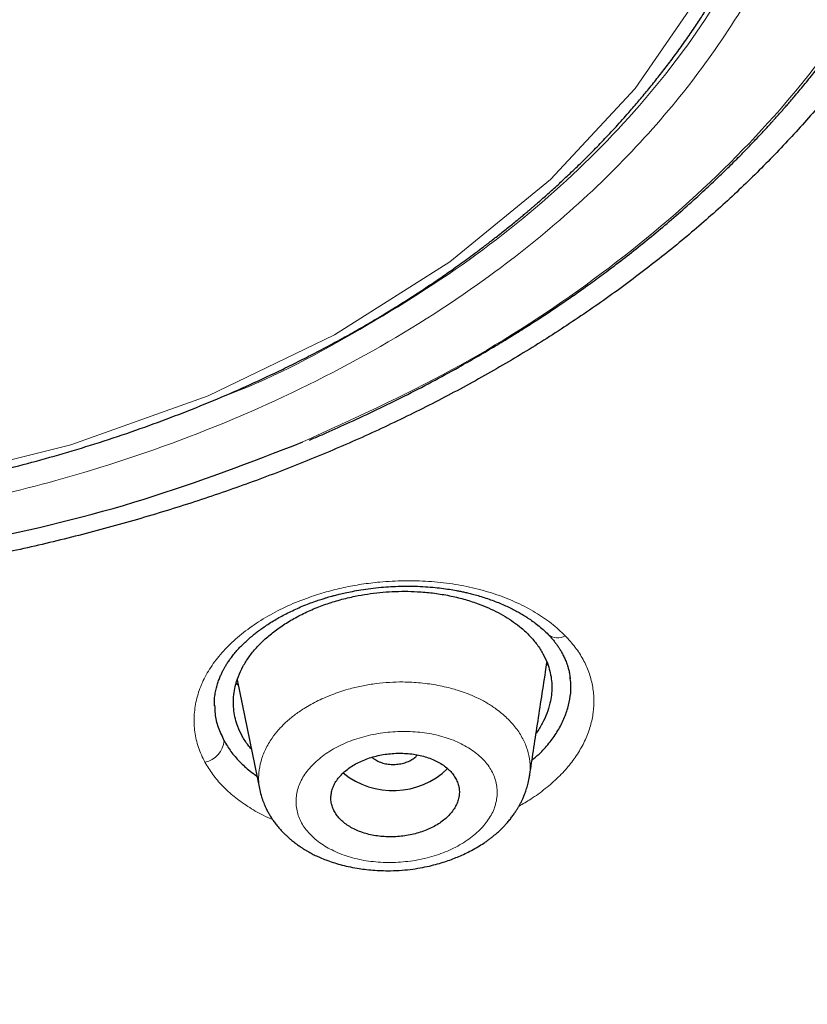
# Model space of a CAD drawing. Header units: millimetres. Extents: x 8 to 1170, y 12 to 886.
# Tile 476 of 897: x 773 to 784, y 806 to 819. Entities that reach past the tile are written whole.
import ezdxf

# ---------------------------------------------------------------- set-up
doc = ezdxf.new("R2010")
doc.units = ezdxf.units.MM

msp = doc.modelspace()

# ---------------------------------------------------------------- linework, layer by layer
at = {"color": 8, "linetype": 'Continuous', "lineweight": 0}
msp.add_line((780.071, 810.353), (780.057, 810.331), dxfattribs=at)
at = {"color": 7, "linetype": 'Continuous', "lineweight": 30}
for p, q in [((775.734, 810.1), (775.724, 810.113)), ((775.728, 810.128), (776.044, 808.583)), ((779.814, 808.774), (779.812, 808.764))]:
    msp.add_line(p, q, dxfattribs=at)
at = {"color": 8, "linetype": 'Continuous', "lineweight": 0, "flags": 128}
msp.add_lwpolyline([(771.383, 812.916), (773.399, 813.419), (775.321, 814.108), (777.09, 814.963), (778.705, 815.986), (780.111, 817.139), (781.296, 818.414), (782.26, 819.812), (782.971, 821.278), (783.406, 822.769), (783.564, 824.286), (783.444, 825.798), (783.047, 827.284), (782.371, 828.745), (781.444, 830.132), (780.291, 831.395), (778.914, 832.533), (777.338, 833.529), (775.593, 834.362), (773.679, 835.033), (771.653, 835.523)], dxfattribs=at)
at = {"color": 8, "linetype": 'Continuous', "lineweight": 0}
for centre, radius, start, end in [((780.213, 810.923), 0.207, 230.6906, 300.9008), ((775.208, 809.303), 0.335, 281.4934, 355.8152)]:
    msp.add_arc(centre, radius, start, end, dxfattribs=at)
at = {"color": 7, "linetype": 'Continuous', "lineweight": 30}
msp.add_arc((777.907, 809.68), 1.103, 230.8565, 313.9151, dxfattribs=at)
for points, knots in [([(767.643, 873.98), (768.5, 873.977), (770.215, 873.972), (772.782, 873.862), (775.337, 873.677), (777.878, 873.413), (780.398, 873.069), (782.894, 872.648), (785.497, 872.122), (788.198, 871.476), (790.979, 870.694), (793.699, 869.81), (796.351, 868.828), (798.929, 867.75), (801.308, 866.635), (803.495, 865.5), (805.5, 864.361), (807.433, 863.16), (809.29, 861.899), (811.068, 860.58), (812.764, 859.205), (814.374, 857.778), (815.896, 856.301), (817.327, 854.777), (818.666, 853.209), (819.908, 851.6), (821.053, 849.953), (822.096, 848.27), (823.088, 846.46), (824.005, 844.519), (824.823, 842.447), (825.496, 840.347), (826.021, 838.223), (826.398, 836.081), (826.613, 834.028), (826.69, 832.073), (826.651, 830.218), (826.5, 828.365), (826.237, 826.518), (825.865, 824.678), (825.383, 822.851), (824.794, 821.039), (824.097, 819.245), (823.295, 817.474), (822.387, 815.728), (821.374, 814.011), (820.26, 812.326), (819.046, 810.677), (817.663, 808.976), (816.094, 807.235), (814.323, 805.467), (812.433, 803.763), (810.426, 802.13), (808.315, 800.566), (806.819, 799.59), (806.072, 799.102)], [0, 0, 0, 0, 0.017859, 0.035717, 0.053574, 0.07143, 0.089287, 0.107143, 0.125, 0.145832, 0.166666, 0.1875, 0.208333, 0.229166, 0.249999, 0.267856, 0.285713, 0.303571, 0.321429, 0.339287, 0.357144, 0.375001, 0.392858, 0.410715, 0.428572, 0.446429, 0.464286, 0.482143, 0.500002, 0.520835, 0.541668, 0.562501, 0.583334, 0.604167, 0.624999, 0.642856, 0.660713, 0.678571, 0.696428, 0.714286, 0.732144, 0.750003, 0.76786, 0.785718, 0.803575, 0.821433, 0.839289, 0.857146, 0.875003, 0.895835, 0.916668, 0.9375, 0.958333, 0.979167, 1, 1, 1, 1]), ([(766.714, 788.678), (767.321, 788.685), (768.534, 788.7), (770.35, 788.776), (772.161, 788.889), (773.966, 789.045), (775.764, 789.241), (777.554, 789.478), (779.281, 789.747), (780.943, 790.043), (782.541, 790.364), (784.126, 790.717), (785.696, 791.102), (787.253, 791.52), (788.845, 791.984), (790.467, 792.499), (792.114, 793.065), (793.731, 793.667), (795.321, 794.305), (796.881, 794.978), (798.415, 795.686), (799.878, 796.409), (801.272, 797.142), (802.593, 797.88), (803.884, 798.644), (805.144, 799.434), (806.372, 800.249), (807.604, 801.114), (808.834, 802.03), (810.055, 802.999), (811.233, 803.994), (812.369, 805.015), (813.462, 806.062), (814.514, 807.137), (815.496, 808.208), (816.407, 809.269), (817.248, 810.313), (818.045, 811.371), (818.798, 812.443), (819.507, 813.529), (820.192, 814.66), (820.847, 815.837), (821.468, 817.059), (822.035, 818.295), (822.548, 819.544), (823.009, 820.806), (823.417, 822.082), (823.761, 823.334), (824.045, 824.556), (824.273, 825.745), (824.453, 826.935), (824.585, 828.126), (824.669, 829.318), (824.706, 830.545), (824.691, 831.807), (824.619, 833.101), (824.49, 834.394), (824.304, 835.684), (824.061, 836.974), (823.761, 838.26), (823.417, 839.504), (823.033, 840.702), (822.615, 841.852), (822.153, 842.99), (821.646, 844.116), (821.093, 845.229), (820.505, 846.314), (819.883, 847.37), (819.23, 848.398), (818.538, 849.411), (817.805, 850.412), (817.032, 851.4), (816.219, 852.375), (815.369, 853.333), (814.47, 854.286), (813.525, 855.232), (812.529, 856.169), (811.497, 857.084), (810.429, 857.976), (809.324, 858.846), (808.201, 859.679), (807.062, 860.477), (805.91, 861.239), (804.727, 861.979), (803.513, 862.696), (802.267, 863.391), (800.991, 864.063), (799.689, 864.708), (798.346, 865.336), (796.964, 865.943), (795.539, 866.529), (794.092, 867.084), (792.623, 867.609), (791.132, 868.103), (789.644, 868.557), (788.162, 868.975), (786.687, 869.357), (785.196, 869.709), (783.688, 870.031), (782.164, 870.325), (780.624, 870.588), (779.071, 870.822), (777.487, 871.028), (775.875, 871.205), (774.236, 871.35), (772.594, 871.46), (770.949, 871.536), (769.3, 871.58), (768.2, 871.58), (767.65, 871.58)], [0, 0, 0, 0, 0.010081, 0.020137, 0.030179, 0.040216, 0.050257, 0.060311, 0.070335, 0.079491, 0.088633, 0.097767, 0.1069, 0.116039, 0.125192, 0.135253, 0.145282, 0.155288, 0.16528, 0.175267, 0.185259, 0.195301, 0.204496, 0.213673, 0.222839, 0.232002, 0.241168, 0.250345, 0.260322, 0.270285, 0.280246, 0.290212, 0.300194, 0.310203, 0.320293, 0.329526, 0.338727, 0.347904, 0.357065, 0.366218, 0.375372, 0.385323, 0.395264, 0.405207, 0.415162, 0.425139, 0.435149, 0.445226, 0.454443, 0.463632, 0.472801, 0.481959, 0.491116, 0.500279, 0.510233, 0.520184, 0.530144, 0.540125, 0.550137, 0.560192, 0.570258, 0.579448, 0.588609, 0.59775, 0.60688, 0.616007, 0.625139, 0.633867, 0.642594, 0.651329, 0.660077, 0.668845, 0.677642, 0.686473, 0.695244, 0.704395, 0.713529, 0.722653, 0.731774, 0.740899, 0.750037, 0.758756, 0.767483, 0.776222, 0.78498, 0.793764, 0.802579, 0.811433, 0.820208, 0.829363, 0.838502, 0.847632, 0.856762, 0.865897, 0.875044, 0.883755, 0.89247, 0.901196, 0.909939, 0.918704, 0.927499, 0.936329, 0.945126, 0.954305, 0.963462, 0.972602, 0.981734, 0.990864, 1, 1, 1, 1]), ([(767.457, 839.506), (767.747, 839.505), (768.324, 839.504), (769.186, 839.467), (770.04, 839.405), (770.886, 839.316), (771.719, 839.2), (772.539, 839.058), (773.347, 838.891), (774.147, 838.698), (774.939, 838.479), (775.719, 838.235), (776.485, 837.966), (777.234, 837.671), (777.966, 837.352), (778.674, 837.012), (779.355, 836.652), (780.008, 836.276), (780.635, 835.88), (781.24, 835.463), (781.82, 835.024), (782.376, 834.563), (782.904, 834.083), (783.403, 833.584), (783.868, 833.072), (784.299, 832.55), (784.695, 832.019), (785.061, 831.475), (785.397, 830.915), (785.701, 830.341), (785.972, 829.757), (786.208, 829.165), (786.407, 828.565), (786.57, 827.961), (786.695, 827.357), (786.782, 826.754), (786.832, 826.15), (786.844, 825.542), (786.819, 824.93), (786.756, 824.316), (786.655, 823.705), (786.517, 823.098), (786.342, 822.498), (786.132, 821.905), (785.887, 821.319), (785.605, 820.736), (785.286, 820.156), (784.931, 819.58), (784.543, 819.016), (784.123, 818.467), (783.674, 817.935), (783.196, 817.422), (782.692, 816.928), (782.161, 816.453), (781.6, 815.993), (781.007, 815.547), (780.386, 815.117), (779.736, 814.705), (779.065, 814.316), (778.372, 813.949), (777.661, 813.605), (776.932, 813.286), (776.187, 812.99), (775.421, 812.715), (774.631, 812.461), (773.822, 812.229), (773.001, 812.023), (772.173, 811.844), (771.338, 811.691), (770.503, 811.567), (769.666, 811.47), (768.829, 811.4), (767.986, 811.354), (767.422, 811.345), (767.139, 811.341)], [0, 0, 0, 0, 0.01416, 0.028225, 0.042221, 0.056175, 0.070116, 0.08382, 0.097563, 0.111371, 0.125269, 0.139236, 0.153202, 0.167193, 0.181236, 0.195324, 0.209096, 0.222815, 0.236507, 0.250198, 0.264062, 0.277956, 0.291908, 0.305946, 0.319987, 0.333699, 0.347417, 0.361166, 0.374969, 0.38903, 0.403034, 0.417007, 0.430976, 0.44504, 0.458842, 0.472564, 0.48623, 0.49987, 0.513831, 0.527731, 0.541598, 0.555459, 0.569343, 0.583028, 0.596788, 0.610648, 0.624634, 0.638912, 0.653063, 0.667115, 0.681093, 0.695027, 0.708695, 0.722372, 0.736086, 0.749862, 0.763897, 0.77786, 0.791778, 0.805678, 0.819587, 0.833284, 0.847043, 0.860888, 0.874845, 0.889056, 0.903155, 0.91717, 0.931127, 0.945054, 0.95873, 0.972428, 0.986177, 1, 1, 1, 1]), ([(824.209, 830.38), (824.196, 829.879), (824.17, 828.877), (824.034, 827.376), (823.827, 825.877), (823.542, 824.382), (823.181, 822.89), (822.752, 821.434), (822.263, 820.018), (821.719, 818.645), (821.109, 817.286), (820.435, 815.942), (819.683, 814.591), (818.851, 813.236), (817.936, 811.88), (816.952, 810.547), (815.899, 809.237), (814.777, 807.951), (813.613, 806.716), (812.414, 805.534), (811.185, 804.406), (809.904, 803.31), (808.57, 802.244), (807.162, 801.194), (805.679, 800.163), (804.118, 799.153), (802.503, 798.183), (800.834, 797.251), (799.115, 796.361), (797.388, 795.532), (795.662, 794.765), (793.941, 794.057), (792.191, 793.392), (790.41, 792.772), (788.568, 792.185), (786.664, 791.635), (784.697, 791.127), (782.702, 790.669), (780.678, 790.262), (778.629, 789.908), (776.602, 789.612), (774.607, 789.373), (772.65, 789.189), (770.69, 789.053), (768.727, 788.966), (766.72, 788.928), (764.671, 788.942), (762.582, 789.011), (760.5, 789.136), (758.424, 789.316), (756.356, 789.552), (754.344, 789.836), (752.392, 790.164), (750.502, 790.532), (748.637, 790.946), (746.796, 791.406), (744.936, 791.923), (743.063, 792.501), (741.181, 793.142), (739.337, 793.832), (737.529, 794.572), (735.759, 795.36), (734.062, 796.18), (732.442, 797.025), (730.899, 797.891), (729.405, 798.792), (727.957, 799.729), (726.526, 800.724), (725.116, 801.777), (723.734, 802.889), (722.411, 804.037), (721.149, 805.22), (719.944, 806.44), (718.822, 807.67), (717.782, 808.906), (716.824, 810.139), (715.928, 811.394), (715.095, 812.67), (714.309, 813.993), (713.575, 815.362), (712.899, 816.775), (712.296, 818.204), (711.767, 819.648), (711.311, 821.11), (710.934, 822.562), (710.636, 823.999), (710.411, 825.414), (710.256, 826.835), (710.165, 828.261), (710.163, 829.214), (710.162, 829.691)], [0, 0, 0, 0, 0.011647, 0.023279, 0.034914, 0.046569, 0.058262, 0.069997, 0.081033, 0.092045, 0.103046, 0.114051, 0.125075, 0.136674, 0.148268, 0.159874, 0.171507, 0.183184, 0.194903, 0.205931, 0.216944, 0.227954, 0.238974, 0.250018, 0.2616, 0.2732, 0.284834, 0.296518, 0.308264, 0.319998, 0.330999, 0.341975, 0.352941, 0.363907, 0.374886, 0.386463, 0.398058, 0.409684, 0.421356, 0.433089, 0.444843, 0.455871, 0.466863, 0.477832, 0.488791, 0.499751, 0.51144, 0.523115, 0.53479, 0.54648, 0.558201, 0.569925, 0.580927, 0.591892, 0.602833, 0.61376, 0.624687, 0.6364, 0.648087, 0.659761, 0.671439, 0.683135, 0.694871, 0.705904, 0.716895, 0.727858, 0.738804, 0.749746, 0.761426, 0.773081, 0.784724, 0.796373, 0.808043, 0.819784, 0.830839, 0.841857, 0.852852, 0.863839, 0.87483, 0.886496, 0.898127, 0.909738, 0.921348, 0.932974, 0.944696, 0.955762, 0.96681, 0.977856, 0.988914, 1, 1, 1, 1]), ([(710.696, 827.989), (710.697, 827.963), (710.701, 827.907), (710.707, 827.825), (710.713, 827.737), (710.718, 827.644), (710.725, 827.533), (710.734, 827.404), (710.744, 827.257), (710.757, 827.098), (710.771, 826.926), (710.787, 826.741), (710.806, 826.546), (710.827, 826.345), (710.856, 826.077), (710.895, 825.749), (710.946, 825.365), (711.001, 824.992), (711.058, 824.632), (711.118, 824.282), (711.181, 823.94), (711.265, 823.506), (711.377, 822.98), (711.521, 822.361), (711.683, 821.729), (711.862, 821.084), (712.061, 820.427), (712.274, 819.773), (712.502, 819.122), (712.71, 818.568), (712.891, 818.108), (713.042, 817.738), (713.202, 817.36), (713.37, 816.976), (713.534, 816.614), (713.692, 816.276), (713.839, 815.969), (713.988, 815.668), (714.136, 815.375), (714.258, 815.138), (714.354, 814.957), (714.422, 814.829), (714.488, 814.706), (714.549, 814.592), (714.605, 814.491), (714.65, 814.408), (714.688, 814.341), (714.718, 814.286), (714.749, 814.232), (714.781, 814.175), (714.815, 814.113), (714.861, 814.033), (714.918, 813.933), (714.989, 813.809), (715.069, 813.673), (715.156, 813.525), (715.251, 813.365), (715.354, 813.193), (715.482, 812.985), (715.631, 812.745), (715.8, 812.478), (715.97, 812.215), (716.14, 811.958), (716.309, 811.705), (716.475, 811.461), (716.638, 811.227), (716.796, 811.002), (716.951, 810.786), (717.1, 810.58), (717.235, 810.398), (717.354, 810.238), (717.46, 810.098), (717.559, 809.967), (717.652, 809.845), (717.741, 809.73), (717.834, 809.61), (717.937, 809.479), (718.053, 809.332), (718.178, 809.176), (718.313, 809.009), (718.457, 808.833), (718.612, 808.646), (718.776, 808.45), (718.948, 808.247), (719.182, 807.975), (719.48, 807.635), (719.758, 807.327), (719.953, 807.114), (720.06, 806.998), (720.169, 806.882), (720.278, 806.765), (720.387, 806.65), (720.494, 806.538), (720.598, 806.429), (720.696, 806.328), (720.787, 806.234), (720.868, 806.151), (720.938, 806.08), (721, 806.016), (721.059, 805.957), (721.118, 805.898), (721.183, 805.832), (721.258, 805.758), (721.344, 805.672), (721.443, 805.575), (721.554, 805.466), (721.678, 805.346), (721.835, 805.194), (722.022, 805.015), (722.234, 804.816), (722.444, 804.62), (722.653, 804.429), (722.892, 804.212), (723.161, 803.971), (723.46, 803.709), (723.757, 803.452), (724.058, 803.198), (724.365, 802.942), (724.645, 802.712), (724.896, 802.51), (725.117, 802.334), (725.341, 802.157), (725.568, 801.98), (725.791, 801.809), (726.005, 801.646), (726.206, 801.495), (726.393, 801.356), (726.558, 801.234), (726.7, 801.13), (726.823, 801.041), (726.939, 800.957), (727.057, 800.873), (727.195, 800.774), (727.36, 800.657), (727.553, 800.522), (727.76, 800.379), (727.981, 800.227), (728.214, 800.068), (728.456, 799.906), (728.747, 799.714), (729.08, 799.496), (729.443, 799.264), (729.788, 799.047), (730.115, 798.845), (730.438, 798.647), (730.784, 798.44), (731.157, 798.22), (731.562, 797.985), (731.978, 797.749), (732.405, 797.511), (732.841, 797.273), (733.216, 797.072), (733.525, 796.91), (733.766, 796.784), (734.005, 796.661), (734.242, 796.54), (734.477, 796.422), (734.678, 796.322), (734.842, 796.241), (734.962, 796.183), (735.064, 796.133), (735.144, 796.094), (735.203, 796.065), (735.247, 796.044), (735.291, 796.023), (735.342, 795.998), (735.407, 795.967), (735.486, 795.929), (735.58, 795.885), (735.687, 795.834), (735.808, 795.777), (735.94, 795.715), (736.079, 795.65), (736.221, 795.584), (736.482, 795.464), (736.86, 795.294), (737.346, 795.079), (737.818, 794.875), (738.276, 794.681), (738.729, 794.494), (739.178, 794.312), (739.626, 794.135), (740.154, 793.93), (740.764, 793.701), (741.459, 793.448), (742.237, 793.175), (743.1, 792.885), (744.052, 792.58), (745.012, 792.288), (745.956, 792.017), (746.884, 791.764), (747.793, 791.529), (748.708, 791.305), (749.629, 791.093), (750.554, 790.893), (751.484, 790.704), (752.45, 790.52), (753.452, 790.344), (754.489, 790.176), (755.53, 790.023), (756.574, 789.884), (757.622, 789.759), (758.674, 789.648), (759.728, 789.551), (760.786, 789.469), (761.846, 789.402), (762.901, 789.349), (763.953, 789.311), (765, 789.287), (766.049, 789.278), (767.074, 789.282), (768.072, 789.299), (769.043, 789.327), (770.012, 789.368), (770.98, 789.421), (771.946, 789.485), (772.91, 789.562), (773.905, 789.653), (774.93, 789.761), (775.984, 789.886), (777.034, 790.026), (778.081, 790.179), (779.125, 790.347), (780.165, 790.529), (781.202, 790.726), (782.234, 790.936), (783.26, 791.16), (784.275, 791.397), (785.278, 791.645), (786.269, 791.906), (787.253, 792.179), (788.256, 792.473), (789.276, 792.79), (790.313, 793.129), (791.34, 793.482), (792.357, 793.85), (793.364, 794.233), (794.175, 794.556), (794.794, 794.812), (795.227, 794.994), (795.657, 795.179), (796.086, 795.366), (796.517, 795.558), (796.921, 795.742), (797.301, 795.918), (797.658, 796.086), (798.022, 796.26), (798.392, 796.44), (798.767, 796.625), (799.121, 796.803), (799.445, 796.968), (799.735, 797.118), (800.008, 797.261), (800.265, 797.397), (800.453, 797.498), (800.576, 797.565), (800.635, 797.597), (800.685, 797.624), (800.726, 797.646), (800.757, 797.663), (800.784, 797.678), (800.815, 797.695), (800.856, 797.717), (800.908, 797.745), (800.966, 797.778), (801.03, 797.812), (801.113, 797.858), (801.218, 797.917), (801.347, 797.989), (801.488, 798.068), (801.639, 798.153), (801.8, 798.245), (801.97, 798.342), (802.243, 798.5), (802.61, 798.715), (803.083, 798.998), (803.558, 799.288), (804.034, 799.586), (804.495, 799.88), (805.031, 800.229), (805.638, 800.637), (806.326, 801.113), (807.009, 801.602), (807.691, 802.108), (808.362, 802.621), (809.02, 803.143), (809.665, 803.673), (810.299, 804.211), (810.84, 804.687), (811.294, 805.097), (811.665, 805.44), (812.036, 805.79), (812.41, 806.151), (812.722, 806.459), (812.973, 806.711), (813.162, 806.904), (813.353, 807.099), (813.542, 807.297), (813.727, 807.491), (813.902, 807.678), (814.064, 807.853), (814.212, 808.014), (814.347, 808.162), (814.468, 808.296), (814.579, 808.422), (814.688, 808.544), (814.8, 808.671), (814.917, 808.805), (815.04, 808.948), (815.169, 809.098), (815.305, 809.258), (815.448, 809.428), (815.638, 809.656), (815.867, 809.937), (816.13, 810.265), (816.384, 810.588), (816.627, 810.905), (816.881, 811.242), (817.144, 811.599), (817.417, 811.979), (817.684, 812.361), (817.927, 812.716), (818.147, 813.046), (818.346, 813.351), (818.545, 813.663), (818.734, 813.965), (818.913, 814.258), (819.082, 814.54), (819.253, 814.831), (819.425, 815.13), (819.575, 815.397), (819.701, 815.626), (819.801, 815.81), (819.893, 815.981), (819.977, 816.141), (820.054, 816.288), (820.118, 816.413), (820.172, 816.518), (820.216, 816.604), (820.256, 816.683), (820.292, 816.755), (820.327, 816.825), (820.364, 816.9), (820.406, 816.986), (820.452, 817.08), (820.502, 817.182), (820.553, 817.289), (820.607, 817.402), (820.662, 817.518), (820.717, 817.635), (820.772, 817.754), (820.868, 817.963), (821.004, 818.267), (821.179, 818.67), (821.35, 819.078), (821.514, 819.487), (821.669, 819.886), (821.814, 820.275), (821.95, 820.655), (822.079, 821.028), (822.228, 821.479), (822.395, 822.011), (822.574, 822.625), (822.74, 823.241), (822.893, 823.858), (823.033, 824.476), (823.159, 825.092), (823.266, 825.676), (823.356, 826.223), (823.413, 826.611), (823.448, 826.873), (823.467, 827.015), (823.486, 827.167), (823.505, 827.331), (823.525, 827.507), (823.545, 827.693), (823.565, 827.891), (823.585, 828.101), (823.604, 828.321), (823.623, 828.554), (823.64, 828.797), (823.656, 829.048), (823.669, 829.304), (823.681, 829.565), (823.691, 829.837), (823.698, 830.119), (823.701, 830.311), (823.703, 830.408)], [0, 0, 0, 0, 0.000488, 0.001066, 0.001741, 0.002496, 0.003291, 0.00439, 0.005557, 0.006789, 0.008184, 0.009655, 0.011202, 0.01282, 0.014437, 0.017594, 0.020657, 0.023626, 0.026502, 0.029284, 0.032003, 0.03472, 0.039702, 0.044684, 0.049665, 0.055002, 0.06034, 0.065677, 0.071014, 0.076351, 0.079353, 0.082419, 0.085553, 0.088756, 0.092028, 0.094647, 0.097245, 0.099785, 0.102267, 0.104691, 0.105802, 0.106901, 0.107971, 0.108943, 0.109807, 0.110563, 0.111081, 0.111533, 0.111981, 0.11247, 0.113, 0.113571, 0.11453, 0.115596, 0.116767, 0.118045, 0.119429, 0.12092, 0.122518, 0.124862, 0.127203, 0.129509, 0.13178, 0.134016, 0.136216, 0.138258, 0.140268, 0.142225, 0.14407, 0.145798, 0.147149, 0.148419, 0.149607, 0.150714, 0.151739, 0.152738, 0.153997, 0.155343, 0.156779, 0.158303, 0.159946, 0.161682, 0.163509, 0.165417, 0.167347, 0.171167, 0.17503, 0.176141, 0.177256, 0.178373, 0.179494, 0.180617, 0.181722, 0.182744, 0.183765, 0.184678, 0.185485, 0.186184, 0.186776, 0.187343, 0.187918, 0.188536, 0.189264, 0.190115, 0.191072, 0.192148, 0.193344, 0.194659, 0.196685, 0.198693, 0.200669, 0.202611, 0.20452, 0.2073, 0.210007, 0.212647, 0.215304, 0.218006, 0.220753, 0.222625, 0.224516, 0.226429, 0.228362, 0.230283, 0.232063, 0.233729, 0.235282, 0.236721, 0.237791, 0.238789, 0.239714, 0.240647, 0.241652, 0.243077, 0.244626, 0.246299, 0.24804, 0.249898, 0.251833, 0.253748, 0.256705, 0.259599, 0.26213, 0.264609, 0.267036, 0.269446, 0.272372, 0.27536, 0.27841, 0.281522, 0.284695, 0.287848, 0.289583, 0.291297, 0.292988, 0.294657, 0.296304, 0.297923, 0.298886, 0.299722, 0.300431, 0.301013, 0.301382, 0.30167, 0.301932, 0.302283, 0.302735, 0.303282, 0.303926, 0.304665, 0.305499, 0.306412, 0.307389, 0.308363, 0.309331, 0.312733, 0.316054, 0.319179, 0.32223, 0.325225, 0.32819, 0.331125, 0.33403, 0.338535, 0.343002, 0.347469, 0.353452, 0.359437, 0.365426, 0.371418, 0.376966, 0.382514, 0.388061, 0.39361, 0.399158, 0.404705, 0.410253, 0.416353, 0.42245, 0.42854, 0.434625, 0.440712, 0.446799, 0.452889, 0.458978, 0.465068, 0.471159, 0.477144, 0.483133, 0.489133, 0.495145, 0.500701, 0.506249, 0.511791, 0.517329, 0.522866, 0.528403, 0.53394, 0.540029, 0.546117, 0.552204, 0.558288, 0.564379, 0.570476, 0.576576, 0.582677, 0.58878, 0.594881, 0.600875, 0.606869, 0.612862, 0.618855, 0.625324, 0.631788, 0.638249, 0.644709, 0.651169, 0.65763, 0.660472, 0.663314, 0.666156, 0.668999, 0.671847, 0.674767, 0.677126, 0.679542, 0.682016, 0.684547, 0.687138, 0.689745, 0.691872, 0.693892, 0.695806, 0.697613, 0.699313, 0.6998, 0.70022, 0.700574, 0.700862, 0.701084, 0.701245, 0.701442, 0.70174, 0.702119, 0.702541, 0.702992, 0.703474, 0.704322, 0.705249, 0.706256, 0.707343, 0.70851, 0.709756, 0.711024, 0.714452, 0.717788, 0.72147, 0.725034, 0.728501, 0.73194, 0.737296, 0.742592, 0.748129, 0.753666, 0.759204, 0.764742, 0.770281, 0.775821, 0.781361, 0.784773, 0.788186, 0.791619, 0.795149, 0.798786, 0.800611, 0.802462, 0.804339, 0.806242, 0.80812, 0.809887, 0.811542, 0.813083, 0.814444, 0.815702, 0.816858, 0.817946, 0.819118, 0.820392, 0.821685, 0.823069, 0.824542, 0.826106, 0.827759, 0.830798, 0.833774, 0.836686, 0.839533, 0.842315, 0.845704, 0.849058, 0.852412, 0.855765, 0.8584, 0.861034, 0.863715, 0.866488, 0.868845, 0.871264, 0.873746, 0.876293, 0.878903, 0.880556, 0.882105, 0.883551, 0.884893, 0.886131, 0.887265, 0.888048, 0.888771, 0.889431, 0.890028, 0.890573, 0.891188, 0.891905, 0.892724, 0.893546, 0.894449, 0.895404, 0.896369, 0.897344, 0.898329, 0.899323, 0.90255, 0.905876, 0.90928, 0.912637, 0.915923, 0.91908, 0.922167, 0.925186, 0.928182, 0.933133, 0.93808, 0.943026, 0.947971, 0.952916, 0.957858, 0.962729, 0.966856, 0.970915, 0.971971, 0.973092, 0.974302, 0.975603, 0.976992, 0.978472, 0.980041, 0.9817, 0.98345, 0.98529, 0.98722, 0.989241, 0.99123, 0.9933, 0.995451, 0.997685, 1, 1, 1, 1]), ([(776.738, 813.488), (776.816, 813.521), (777.006, 813.602), (777.322, 813.744), (777.687, 813.915), (778.069, 814.103), (778.451, 814.301), (778.788, 814.485), (779.076, 814.649), (779.31, 814.787), (779.528, 814.919), (779.73, 815.045), (779.917, 815.165), (780.091, 815.279), (780.261, 815.394), (780.438, 815.515), (780.627, 815.649), (780.827, 815.795), (781.047, 815.959), (781.282, 816.142), (781.53, 816.342), (781.779, 816.551), (782.011, 816.753), (782.224, 816.946), (782.414, 817.124), (782.593, 817.297), (782.745, 817.449), (782.873, 817.579), (782.978, 817.689), (783.064, 817.78), (783.131, 817.852), (783.179, 817.904), (783.218, 817.948), (783.249, 817.982), (783.272, 818.008), (783.293, 818.032), (783.317, 818.058), (783.347, 818.092), (783.383, 818.134), (783.426, 818.182), (783.474, 818.238), (783.553, 818.331), (783.663, 818.462), (783.804, 818.636), (783.949, 818.82), (784.086, 819.001), (784.214, 819.177), (784.33, 819.341), (784.44, 819.501), (784.539, 819.651), (784.629, 819.79), (784.709, 819.918), (784.78, 820.034), (784.838, 820.132), (784.887, 820.216), (784.931, 820.292), (784.978, 820.375), (785.027, 820.464), (785.079, 820.558), (785.132, 820.658), (785.188, 820.766), (785.246, 820.882), (785.307, 821.006), (785.369, 821.137), (785.431, 821.273), (785.496, 821.417), (785.558, 821.564), (785.618, 821.709), (785.67, 821.841), (785.716, 821.96), (785.752, 822.057), (785.779, 822.134), (785.801, 822.195), (785.82, 822.25), (785.837, 822.3), (785.854, 822.35), (785.872, 822.405), (785.893, 822.47), (785.918, 822.548), (785.946, 822.637), (785.975, 822.734), (786.004, 822.835), (786.049, 822.996), (786.107, 823.221), (786.174, 823.513), (786.235, 823.816), (786.287, 824.127), (786.333, 824.465), (786.37, 824.828), (786.388, 825.119), (786.395, 825.309), (786.398, 825.398), (786.4, 825.479), (786.401, 825.558), (786.402, 825.634), (786.402, 825.703), (786.402, 825.746), (786.401, 825.765)], [0, 0, 0, 0, 0.013419, 0.03243, 0.054708, 0.077374, 0.100426, 0.123847, 0.139448, 0.154247, 0.168177, 0.181233, 0.193415, 0.204734, 0.215681, 0.22761, 0.240515, 0.254401, 0.269289, 0.286936, 0.305095, 0.323766, 0.342948, 0.358377, 0.373879, 0.388521, 0.402209, 0.411807, 0.420871, 0.429402, 0.434179, 0.438484, 0.44204, 0.444847, 0.44672, 0.448308, 0.45044, 0.453162, 0.456473, 0.460373, 0.464863, 0.46969, 0.482505, 0.496078, 0.510407, 0.525492, 0.537872, 0.55063, 0.562771, 0.574011, 0.584352, 0.593794, 0.602338, 0.609986, 0.615366, 0.620734, 0.626739, 0.633381, 0.640058, 0.647278, 0.65504, 0.663345, 0.672195, 0.68159, 0.69149, 0.701096, 0.712313, 0.72257, 0.731864, 0.740195, 0.747561, 0.752231, 0.756447, 0.760286, 0.763748, 0.766999, 0.77077, 0.775147, 0.780663, 0.786912, 0.793787, 0.800844, 0.808038, 0.827241, 0.847345, 0.868344, 0.889807, 0.911174, 0.937738, 0.964134, 0.970671, 0.976718, 0.982141, 0.986942, 0.992381, 0.99673, 1, 1, 1, 1]), ([(767.923, 812.437), (767.978, 812.439), (768.122, 812.444), (768.349, 812.456), (768.6, 812.471), (768.834, 812.488), (769.052, 812.506), (769.256, 812.525), (769.453, 812.544), (769.642, 812.565), (769.822, 812.586), (769.984, 812.607), (770.127, 812.626), (770.253, 812.644), (770.361, 812.659), (770.452, 812.673), (770.524, 812.684), (770.578, 812.692), (770.614, 812.698), (770.641, 812.702), (770.665, 812.706), (770.7, 812.712), (770.749, 812.72), (770.81, 812.73), (770.898, 812.745), (771.018, 812.766), (771.173, 812.794), (771.352, 812.828), (771.552, 812.868), (771.765, 812.913), (771.982, 812.961), (772.2, 813.011), (772.513, 813.087), (772.92, 813.193), (773.422, 813.337), (773.929, 813.495), (774.426, 813.666), (774.912, 813.846), (775.385, 814.036), (775.852, 814.238), (776.239, 814.418), (776.55, 814.571), (776.787, 814.691), (777.022, 814.816), (777.254, 814.942), (777.478, 815.069), (777.704, 815.202), (777.93, 815.339), (778.153, 815.48), (778.36, 815.615), (778.551, 815.744), (778.708, 815.853), (778.837, 815.945), (778.945, 816.023), (779.057, 816.106), (779.177, 816.196), (779.305, 816.294), (779.416, 816.381), (779.509, 816.455), (779.578, 816.511), (779.643, 816.565), (779.701, 816.612), (779.75, 816.653), (779.79, 816.687), (779.823, 816.715), (779.851, 816.739), (779.88, 816.764), (779.912, 816.792), (779.955, 816.829), (780.009, 816.877), (780.076, 816.936), (780.146, 816.999), (780.219, 817.065), (780.292, 817.133), (780.397, 817.232), (780.534, 817.364), (780.704, 817.532), (780.878, 817.712), (781.055, 817.903), (781.217, 818.084), (781.362, 818.254), (781.492, 818.41), (781.621, 818.571), (781.751, 818.738), (781.879, 818.91), (782.006, 819.086), (782.107, 819.233), (782.184, 819.349), (782.237, 819.43), (782.287, 819.506), (782.333, 819.579), (782.375, 819.646), (782.408, 819.7), (782.431, 819.739), (782.446, 819.763), (782.456, 819.78), (782.465, 819.796), (782.476, 819.813), (782.489, 819.835), (782.509, 819.87), (782.538, 819.919), (782.577, 819.987), (782.622, 820.068), (782.674, 820.162), (782.73, 820.267), (782.789, 820.38), (782.847, 820.495), (782.922, 820.649), (783.01, 820.84), (783.108, 821.066), (783.186, 821.257), (783.246, 821.415), (783.292, 821.541), (783.336, 821.663), (783.376, 821.782), (783.412, 821.894), (783.444, 821.996), (783.47, 822.086), (783.493, 822.165), (783.511, 822.23), (783.526, 822.284), (783.537, 822.327), (783.546, 822.36), (783.551, 822.379), (783.552, 822.385)], [0, 0, 0, 0, 0.007372, 0.019399, 0.03075, 0.041246, 0.051101, 0.06032, 0.068904, 0.077894, 0.086071, 0.093438, 0.099997, 0.105748, 0.110692, 0.11483, 0.11816, 0.120565, 0.12225, 0.123225, 0.124193, 0.125603, 0.128071, 0.130896, 0.134006, 0.14027, 0.147447, 0.155536, 0.165194, 0.175232, 0.185379, 0.195636, 0.206006, 0.229573, 0.253747, 0.278464, 0.303521, 0.327485, 0.3516, 0.375875, 0.400319, 0.413195, 0.426121, 0.439099, 0.45213, 0.464901, 0.477132, 0.491095, 0.50428, 0.516688, 0.528318, 0.539171, 0.545854, 0.552429, 0.559548, 0.567251, 0.575538, 0.584408, 0.589137, 0.593961, 0.598371, 0.602244, 0.605579, 0.608376, 0.610523, 0.612289, 0.614236, 0.616454, 0.618943, 0.623149, 0.627932, 0.632962, 0.638132, 0.643442, 0.648893, 0.661049, 0.673856, 0.687322, 0.701448, 0.716175, 0.727049, 0.738216, 0.749672, 0.761415, 0.773439, 0.785741, 0.797928, 0.803751, 0.809263, 0.814463, 0.819351, 0.823929, 0.828042, 0.830186, 0.831784, 0.832836, 0.833663, 0.834813, 0.836295, 0.838107, 0.841723, 0.8462, 0.851539, 0.857741, 0.864806, 0.872408, 0.879907, 0.887285, 0.902353, 0.91689, 0.930894, 0.939039, 0.946991, 0.954749, 0.962314, 0.969519, 0.975881, 0.981521, 0.986439, 0.990636, 0.993878, 0.996501, 0.998802, 1, 1, 1, 1]), ([(767.148, 811.575), (767.976, 811.603), (769.63, 811.658), (772.073, 812.039), (774.444, 812.612), (775.914, 813.179), (776.646, 813.461)], [0, 0, 0, 0, 0.250012, 0.499881, 0.750964, 1, 1, 1, 1]), ([(775.407, 809.766), (775.407, 809.786), (775.407, 809.823), (775.41, 809.876), (775.416, 809.921), (775.423, 809.961), (775.43, 809.998), (775.44, 810.034), (775.453, 810.08), (775.471, 810.131), (775.493, 810.186), (775.516, 810.235), (775.537, 810.277), (775.56, 810.317), (775.586, 810.359), (775.617, 810.406), (775.655, 810.457), (775.699, 810.511), (775.748, 810.566), (775.798, 810.619), (775.847, 810.665), (775.888, 810.703), (775.927, 810.736), (775.967, 810.769), (776.015, 810.807), (776.073, 810.849), (776.164, 810.912), (776.29, 810.99), (776.428, 811.064), (776.546, 811.119), (776.638, 811.16), (776.73, 811.197), (776.817, 811.229), (776.893, 811.255), (776.956, 811.274), (777.005, 811.289), (777.048, 811.301), (777.096, 811.314), (777.161, 811.33), (777.244, 811.35), (777.345, 811.37), (777.464, 811.391), (777.598, 811.411), (777.738, 811.426), (777.877, 811.436), (778.022, 811.442), (778.172, 811.442), (778.323, 811.437), (778.461, 811.427), (778.585, 811.414), (778.695, 811.398), (778.783, 811.383), (778.852, 811.37), (778.91, 811.357), (778.972, 811.343), (779.043, 811.325), (779.123, 811.302), (779.209, 811.275), (779.297, 811.244), (779.382, 811.211), (779.463, 811.177), (779.538, 811.142), (779.608, 811.107), (779.673, 811.071), (779.736, 811.034), (779.8, 810.994), (779.867, 810.947), (779.938, 810.893), (780.012, 810.832), (780.058, 810.787), (780.082, 810.763)], [0, 0, 0, 0, 0.017661, 0.032628, 0.044901, 0.054526, 0.063563, 0.073138, 0.083248, 0.100086, 0.114724, 0.127461, 0.138795, 0.148351, 0.159478, 0.172302, 0.186195, 0.200968, 0.216341, 0.231821, 0.245002, 0.255697, 0.26428, 0.273669, 0.284798, 0.297671, 0.312294, 0.343179, 0.374414, 0.390453, 0.406586, 0.422805, 0.437694, 0.450219, 0.460208, 0.467907, 0.473662, 0.480628, 0.490936, 0.503789, 0.519189, 0.537137, 0.557635, 0.579252, 0.599862, 0.619441, 0.643934, 0.666582, 0.687384, 0.706342, 0.723453, 0.73872, 0.747948, 0.756649, 0.766755, 0.77861, 0.792214, 0.807275, 0.823521, 0.839283, 0.854427, 0.869211, 0.883355, 0.896856, 0.909865, 0.924282, 0.94037, 0.95836, 0.97824, 1, 1, 1, 1]), ([(775.926, 809.158), (775.911, 809.176), (775.86, 809.235), (775.796, 809.34), (775.737, 809.464), (775.7, 809.582), (775.679, 809.694), (775.671, 809.807), (775.677, 809.921), (775.699, 810.045), (775.74, 810.177), (775.804, 810.316), (775.889, 810.451), (775.994, 810.58), (776.117, 810.704), (776.257, 810.819), (776.414, 810.927), (776.586, 811.025), (776.77, 811.113), (776.964, 811.189), (777.167, 811.252), (777.363, 811.299), (777.549, 811.332), (777.723, 811.354), (777.898, 811.367), (778.074, 811.371), (778.263, 811.365), (778.464, 811.348), (778.673, 811.315), (778.875, 811.269), (779.054, 811.214), (779.211, 811.153), (779.349, 811.089), (779.478, 811.018), (779.597, 810.94), (779.714, 810.849), (779.827, 810.744), (779.928, 810.623), (780.01, 810.496), (780.068, 810.372), (780.105, 810.253), (780.126, 810.142), (780.134, 810.029), (780.127, 809.915), (780.105, 809.791), (780.065, 809.658), (779.999, 809.519), (779.947, 809.427), (779.912, 809.384), (779.912, 809.384)], [0, 0, 0, 0, 0.010931, 0.035122, 0.059165, 0.078397, 0.0977, 0.117112, 0.136383, 0.155591, 0.179972, 0.204016, 0.227959, 0.25204, 0.276147, 0.300105, 0.324151, 0.348519, 0.37289, 0.396933, 0.420884, 0.44498, 0.464279, 0.483453, 0.502626, 0.521922, 0.541462, 0.565466, 0.589644, 0.613829, 0.637892, 0.657111, 0.676419, 0.695833, 0.715103, 0.734326, 0.758662, 0.782696, 0.806658, 0.830781, 0.850133, 0.86934, 0.888517, 0.907786, 0.927261, 0.951792, 0.97594, 0.999938, 1, 1, 1, 1]), ([(780.082, 810.763), (780.097, 810.747), (780.125, 810.717), (780.161, 810.675), (780.19, 810.638), (780.212, 810.607), (780.228, 810.583), (780.246, 810.554), (780.268, 810.518), (780.289, 810.478), (780.306, 810.443), (780.319, 810.414), (780.331, 810.384), (780.344, 810.35), (780.356, 810.31), (780.37, 810.262), (780.382, 810.205), (780.387, 810.164), (780.389, 810.142)], [0, 0, 0, 0, 0.083317, 0.155514, 0.216657, 0.266792, 0.30595, 0.335319, 0.405994, 0.484877, 0.530466, 0.575668, 0.620494, 0.668496, 0.730063, 0.805854, 0.895844, 1, 1, 1, 1]), ([(779.817, 808.763), (779.834, 808.871), (779.869, 809.103), (779.924, 809.463), (779.983, 809.848), (780.03, 810.153), (780.057, 810.33), (780.063, 810.373)], [0, 0, 0, 0, 0.202415, 0.432632, 0.671675, 0.919547, 1, 1, 1, 1]), ([(779.854, 809.004), (779.887, 809.032), (779.976, 809.107), (780.094, 809.239), (780.208, 809.397), (780.296, 809.562), (780.359, 809.73), (780.394, 809.9), (780.404, 810.048), (780.391, 810.139), (780.386, 810.174)], [0, 0, 0, 0, 0.083942, 0.221785, 0.35948, 0.49863, 0.637898, 0.775653, 0.913385, 1, 1, 1, 1]), ([(775.411, 809.775), (775.412, 809.736), (775.413, 809.631), (775.454, 809.463), (775.513, 809.34), (775.542, 809.279)], [0, 0, 0, 0, 0.2317593, 0.6152488, 1, 1, 1, 1]), ([(775.542, 809.279), (775.573, 809.227), (775.634, 809.125), (775.758, 808.982), (775.881, 808.867), (775.971, 808.804), (776.003, 808.781)], [0, 0, 0, 0, 0.280737, 0.559277, 0.838706, 1, 1, 1, 1]), ([(777.715, 807.939), (777.745, 807.936), (777.805, 807.93), (777.9, 807.928), (777.998, 807.934), (778.097, 807.946), (778.195, 807.966), (778.29, 807.993), (778.381, 808.026), (778.466, 808.065), (778.544, 808.111), (778.615, 808.161), (778.678, 808.216), (778.731, 808.275), (778.774, 808.337), (778.806, 808.401), (778.828, 808.467), (778.838, 808.533), (778.836, 808.599), (778.823, 808.665), (778.798, 808.728), (778.763, 808.788), (778.717, 808.845), (778.662, 808.897), (778.597, 808.945), (778.524, 808.987), (778.444, 809.023), (778.357, 809.053), (778.266, 809.076), (778.17, 809.092), (778.071, 809.101), (777.971, 809.102), (777.871, 809.096), (777.771, 809.083), (777.673, 809.063), (777.579, 809.036), (777.488, 809.002), (777.404, 808.962), (777.326, 808.917), (777.255, 808.866), (777.193, 808.811), (777.141, 808.752), (777.098, 808.69), (777.067, 808.625), (777.046, 808.56), (777.037, 808.493), (777.039, 808.427), (777.053, 808.362), (777.078, 808.299), (777.114, 808.239), (777.161, 808.182), (777.217, 808.13), (777.283, 808.083), (777.356, 808.041), (777.437, 808.005), (777.525, 807.976), (777.617, 807.953), (777.682, 807.943), (777.715, 807.939)], [0, 0, 0, 0, 0.01636, 0.032719, 0.050431, 0.068199, 0.085911, 0.103666, 0.121477, 0.139232, 0.157085, 0.174996, 0.192849, 0.210812, 0.228833, 0.246796, 0.264832, 0.282926, 0.300963, 0.319003, 0.3371, 0.35514, 0.373112, 0.391142, 0.409114, 0.42698, 0.444902, 0.462767, 0.480532, 0.498352, 0.516117, 0.53383, 0.5516, 0.569313, 0.587047, 0.604838, 0.622572, 0.640391, 0.658267, 0.676086, 0.694016, 0.712004, 0.729935, 0.747954, 0.766032, 0.784052, 0.802099, 0.820204, 0.838251, 0.856251, 0.874308, 0.892308, 0.910236, 0.92822, 0.946148, 0.96408, 0.982069, 1, 1, 1, 1]), ([(777.614, 809.045), (777.626, 809.035), (777.655, 809.011), (777.713, 808.981), (777.784, 808.957), (777.86, 808.945), (777.939, 808.943), (778.017, 808.952), (778.091, 808.972), (778.159, 809.002), (778.214, 809.037), (778.24, 809.065), (778.251, 809.077)], [0, 0, 0, 0, 0.0741037, 0.1797543, 0.2853644, 0.3909745, 0.4966252, 0.6022759, 0.7078859, 0.813496, 0.9191467, 1, 1, 1, 1]), ([(776.043, 808.588), (776.051, 808.554), (776.065, 808.492), (776.095, 808.408), (776.124, 808.341), (776.151, 808.288), (776.179, 808.239), (776.208, 808.192), (776.241, 808.144), (776.278, 808.094), (776.319, 808.045), (776.361, 808), (776.4, 807.961), (776.439, 807.925), (776.482, 807.888), (776.526, 807.852), (776.573, 807.817), (776.615, 807.788), (776.653, 807.764), (776.682, 807.746), (776.702, 807.734), (776.729, 807.719), (776.767, 807.697), (776.823, 807.669), (776.892, 807.638), (776.974, 807.604), (777.068, 807.571), (777.171, 807.541), (777.283, 807.513), (777.398, 807.491), (777.513, 807.474), (777.626, 807.463), (777.747, 807.456), (777.884, 807.455), (778.031, 807.461), (778.182, 807.477), (778.32, 807.5), (778.445, 807.527), (778.556, 807.557), (778.656, 807.588), (778.746, 807.621), (778.832, 807.656), (778.919, 807.695), (779.008, 807.74), (779.096, 807.789), (779.169, 807.835), (779.224, 807.873), (779.264, 807.902), (779.302, 807.932), (779.342, 807.965), (779.382, 808), (779.42, 808.036), (779.455, 808.071), (779.492, 808.111), (779.531, 808.155), (779.569, 808.203), (779.602, 808.249), (779.63, 808.291), (779.654, 808.33), (779.675, 808.367), (779.696, 808.404), (779.715, 808.444), (779.735, 808.488), (779.757, 808.542), (779.78, 808.609), (779.802, 808.687), (779.812, 808.745), (779.817, 808.775)], [0, 0, 0, 0, 0.02237, 0.04171, 0.05803, 0.071584, 0.083458, 0.096169, 0.10771, 0.121245, 0.136833, 0.150308, 0.162361, 0.173013, 0.18461, 0.199057, 0.21004, 0.221803, 0.231465, 0.238486, 0.242902, 0.246402, 0.257386, 0.270461, 0.285651, 0.303676, 0.325085, 0.345516, 0.368295, 0.393409, 0.413763, 0.435398, 0.458294, 0.482266, 0.512898, 0.541291, 0.567572, 0.591765, 0.613873, 0.63389, 0.651821, 0.66949, 0.688226, 0.708047, 0.728971, 0.749112, 0.760509, 0.770153, 0.779564, 0.790686, 0.802134, 0.813049, 0.823208, 0.833718, 0.847681, 0.860703, 0.87359, 0.88445, 0.893347, 0.902067, 0.911425, 0.921435, 0.932345, 0.945507, 0.961163, 0.979328, 1, 1, 1, 1])]:
    msp.add_open_spline(points, degree=3, knots=knots, dxfattribs=at)
at = {"color": 8, "linetype": 'Continuous', "lineweight": 0}
for points, knots in [([(776.646, 813.461), (777.354, 813.784), (778.765, 814.429), (780.641, 815.633), (782.296, 816.988), (783.697, 818.487), (784.82, 820.103), (785.636, 821.81), (786.143, 823.574), (786.33, 825.371), (786.181, 827.166), (785.709, 828.926), (784.929, 830.62), (783.841, 832.22), (782.473, 833.699), (780.848, 835.037), (778.988, 836.207), (776.929, 837.188), (774.704, 837.968), (772.356, 838.522), (769.925, 838.867), (768.28, 838.903), (767.457, 838.921)], [0, 0, 0, 0, 0.050169, 0.100101, 0.149939, 0.2, 0.250074, 0.300106, 0.350172, 0.400312, 0.450546, 0.500738, 0.550664, 0.600567, 0.650632, 0.7005, 0.750499, 0.800614, 0.850384, 0.900576, 0.950304, 1, 1, 1, 1]), ([(767.464, 836.478), (768.014, 836.47), (769.113, 836.453), (770.749, 836.282), (772.357, 836.005), (774.092, 835.569), (775.91, 834.933), (777.745, 834.058), (779.266, 833.102), (780.495, 832.124), (781.476, 831.168), (782.322, 830.148), (783.023, 829.071), (783.57, 827.947), (783.963, 826.785), (784.199, 825.597), (784.278, 824.263), (784.126, 822.794), (783.673, 821.221), (783.006, 819.826), (782.201, 818.616), (781.332, 817.583), (780.33, 816.615), (779.081, 815.622), (777.54, 814.647), (775.687, 813.749), (773.855, 813.089), (772.111, 812.631), (770.493, 812.333), (768.847, 812.14), (767.742, 812.11), (767.189, 812.095)], [0, 0, 0, 0, 0.031069, 0.062075, 0.093363, 0.124711, 0.16619, 0.207944, 0.249617, 0.28078, 0.312056, 0.343337, 0.374521, 0.405715, 0.437044, 0.468441, 0.499853, 0.541642, 0.58335, 0.625051, 0.656359, 0.687665, 0.718921, 0.750068, 0.791688, 0.833484, 0.874942, 0.906259, 0.937621, 0.968771, 1, 1, 1, 1]), ([(710.889, 829.561), (710.891, 829.064), (710.895, 828.069), (710.997, 826.579), (711.17, 825.093), (711.422, 823.611), (711.749, 822.135), (712.142, 820.701), (712.595, 819.312), (713.101, 817.967), (713.672, 816.638), (714.307, 815.324), (715.017, 814.003), (715.808, 812.677), (716.682, 811.35), (717.627, 810.045), (718.641, 808.762), (719.724, 807.503), (720.848, 806.297), (722.006, 805.146), (723.191, 804.051), (724.427, 802.988), (725.714, 801.956), (727.078, 800.938), (728.522, 799.937), (730.046, 798.955), (731.623, 798.014), (733.253, 797.112), (734.931, 796.255), (736.614, 795.46), (738.296, 794.726), (739.975, 794.05), (741.686, 793.417), (743.429, 792.826), (745.239, 792.268), (747.113, 791.747), (749.052, 791.266), (751.018, 790.837), (753.011, 790.459), (755.027, 790.134), (757.019, 789.868), (758.98, 789.658), (760.906, 789.5), (762.838, 789.39), (764.775, 789.329), (766.755, 789.316), (768.775, 789.355), (770.832, 789.448), (772.884, 789.596), (774.931, 789.799), (776.974, 790.056), (778.969, 790.36), (780.911, 790.709), (782.794, 791.097), (784.654, 791.53), (786.49, 792.009), (788.339, 792.543), (790.196, 793.136), (792.057, 793.788), (793.882, 794.488), (795.673, 795.235), (797.432, 796.032), (799.124, 796.86), (800.747, 797.715), (802.294, 798.591), (803.794, 799.501), (805.249, 800.447), (806.686, 801.447), (808.101, 802.503), (809.488, 803.616), (810.817, 804.765), (812.09, 805.948), (813.306, 807.167), (814.441, 808.395), (815.495, 809.626), (816.468, 810.853), (817.38, 812.1), (818.23, 813.367), (819.037, 814.682), (819.794, 816.045), (820.496, 817.455), (821.126, 818.881), (821.683, 820.324), (822.168, 821.783), (822.571, 823.226), (822.897, 824.647), (823.149, 826.042), (823.332, 827.439), (823.453, 828.84), (823.476, 829.774), (823.488, 830.242)], [0, 0, 0, 0, 0.0117137, 0.0234149, 0.0351216, 0.0468522, 0.0586247, 0.070364, 0.0813631, 0.0923367, 0.1032992, 0.1142649, 0.1252481, 0.1368316, 0.148424, 0.1600419, 0.1717018, 0.1834199, 0.1951477, 0.206154, 0.2171342, 0.2281014, 0.2390684, 0.2500482, 0.2616874, 0.2733323, 0.2849979, 0.2966994, 0.3084517, 0.3201468, 0.3311024, 0.3420458, 0.3529893, 0.3639449, 0.3749251, 0.3865672, 0.398212, 0.409874, 0.4215681, 0.4333088, 0.4450345, 0.4560332, 0.4670091, 0.4779743, 0.4889413, 0.4999221, 0.5115701, 0.5232038, 0.5348379, 0.5464871, 0.5581659, 0.5699121, 0.5809668, 0.5919838, 0.6029753, 0.6139537, 0.6249313, 0.6365724, 0.6481884, 0.6597941, 0.6714039, 0.6830322, 0.6947667, 0.7058318, 0.7168559, 0.7278515, 0.7388313, 0.7498078, 0.7614587, 0.7730925, 0.7847248, 0.7963708, 0.8080459, 0.8197857, 0.8308292, 0.8418316, 0.8528066, 0.8637681, 0.8747299, 0.8864319, 0.8981149, 0.9097963, 0.9214933, 0.9332235, 0.9449736, 0.9560095, 0.967015, 0.9780052, 0.9889952, 1, 1, 1, 1]), ([(775.469, 814.075), (775.485, 814.081), (776.156, 814.322), (777.352, 814.96), (779.012, 815.988), (780.455, 817.182), (781.68, 818.492), (782.656, 819.904), (783.376, 821.394), (783.8, 822.935), (783.97, 824.086), (783.912, 824.713), (783.902, 824.818)], [0, 0, 0, 0, 0.003135, 0.124983, 0.245996, 0.367895, 0.489307, 0.610496, 0.73245, 0.853608, 0.975321, 1, 1, 1, 1]), ([(775.275, 808.975), (775.242, 809.044), (775.175, 809.182), (775.127, 809.399), (775.118, 809.621), (775.149, 809.844), (775.221, 810.065), (775.334, 810.279), (775.485, 810.485), (775.674, 810.68), (775.899, 810.861), (776.152, 811.024), (776.431, 811.168), (776.707, 811.278), (776.971, 811.362), (777.216, 811.424), (777.468, 811.47), (777.752, 811.504), (778.067, 811.521), (778.408, 811.512), (778.741, 811.476), (779.062, 811.414), (779.366, 811.325), (779.648, 811.212), (779.903, 811.077), (780.132, 810.922), (780.257, 810.805), (780.319, 810.746)], [0, 0, 0, 0, 0.04158, 0.083092, 0.125154, 0.16691, 0.20829, 0.249911, 0.291429, 0.33289, 0.374949, 0.416912, 0.458368, 0.49994, 0.531352, 0.562464, 0.593554, 0.624899, 0.666809, 0.708285, 0.749947, 0.791689, 0.833139, 0.874941, 0.916767, 0.958251, 1, 1, 1, 1]), ([(780.319, 810.746), (780.367, 810.693), (780.464, 810.587), (780.573, 810.416), (780.654, 810.238), (780.704, 810.052), (780.725, 809.863), (780.716, 809.673), (780.676, 809.483), (780.606, 809.294), (780.508, 809.11), (780.381, 808.933), (780.226, 808.764), (780.043, 808.604), (779.859, 808.468), (779.727, 808.392), (779.672, 808.36)], [0, 0, 0, 0, 0.073284, 0.145687, 0.218028, 0.291126, 0.364383, 0.436831, 0.509251, 0.582426, 0.655445, 0.72775, 0.800178, 0.873566, 0.946923, 1, 1, 1, 1]), ([(775.746, 810.045), (775.741, 810.05), (775.729, 810.063), (775.721, 810.078), (775.715, 810.086)], [0, 0, 0, 0, 0.39438, 1, 1, 1, 1]), ([(776.044, 808.583), (776.038, 808.622), (776.024, 808.702), (776.028, 808.839), (776.055, 808.992), (776.118, 809.156), (776.203, 809.302), (776.302, 809.428), (776.406, 809.536), (776.527, 809.637), (776.676, 809.74), (776.858, 809.841), (777.075, 809.933), (777.287, 810.002), (777.488, 810.049), (777.672, 810.079), (777.86, 810.096), (778.068, 810.102), (778.296, 810.089), (778.538, 810.055), (778.75, 810.005), (778.932, 809.945), (779.085, 809.881), (779.227, 809.806), (779.369, 809.711), (779.508, 809.595), (779.632, 809.456), (779.729, 809.306), (779.795, 809.149), (779.827, 808.987), (779.832, 808.861), (779.817, 808.79), (779.814, 808.774)], [0, 0, 0, 0, 0.02754, 0.056705, 0.095623, 0.134567, 0.173496, 0.202673, 0.231831, 0.260997, 0.290197, 0.329182, 0.368213, 0.407238, 0.436488, 0.465712, 0.494933, 0.524166, 0.56316, 0.602141, 0.64103, 0.670095, 0.699043, 0.727906, 0.756875, 0.795662, 0.834542, 0.873368, 0.912002, 0.950363, 0.988765, 1, 1, 1, 1]), ([(775.411, 809.768), (775.412, 809.73), (775.413, 809.626), (775.454, 809.461), (775.513, 809.34), (775.542, 809.279)], [0, 0, 0, 0, 0.227779, 0.613232, 1, 1, 1, 1]), ([(779.228, 808.15), (779.247, 808.178), (779.284, 808.234), (779.324, 808.321), (779.352, 808.411), (779.366, 808.502), (779.367, 808.592), (779.355, 808.681), (779.33, 808.769), (779.291, 808.853), (779.24, 808.933), (779.177, 809.009), (779.101, 809.08), (779.013, 809.146), (778.915, 809.207), (778.81, 809.26), (778.696, 809.305), (778.576, 809.342), (778.449, 809.372), (778.318, 809.393), (778.182, 809.404), (778.043, 809.407), (777.904, 809.402), (777.766, 809.388), (777.63, 809.365), (777.497, 809.334), (777.369, 809.295), (777.246, 809.248), (777.13, 809.192), (777.021, 809.13), (776.921, 809.061), (776.832, 808.988), (776.754, 808.91), (776.688, 808.828), (776.633, 808.743), (776.593, 808.655), (776.565, 808.566), (776.551, 808.475), (776.55, 808.385), (776.562, 808.296), (776.587, 808.209), (776.626, 808.125), (776.677, 808.045), (776.74, 807.969), (776.817, 807.897), (776.904, 807.831), (777.001, 807.772), (777.107, 807.719), (777.221, 807.673), (777.342, 807.635), (777.468, 807.605), (777.599, 807.585), (777.735, 807.573), (777.874, 807.57), (778.013, 807.575), (778.152, 807.589), (778.288, 807.612), (778.42, 807.643), (778.549, 807.683), (778.671, 807.73), (778.787, 807.785), (778.896, 807.847), (778.996, 807.916), (779.085, 807.989), (779.164, 808.067), (779.206, 808.122), (779.228, 808.15)], [0, 0, 0, 0, 0.015519, 0.031028, 0.046687, 0.062653, 0.078237, 0.093887, 0.109636, 0.125121, 0.14065, 0.156126, 0.171703, 0.187535, 0.203376, 0.21897, 0.234463, 0.250005, 0.265611, 0.281117, 0.29668, 0.312456, 0.328241, 0.34382, 0.35934, 0.374951, 0.390455, 0.405929, 0.421536, 0.437433, 0.453256, 0.46887, 0.484427, 0.500082, 0.515658, 0.531164, 0.546756, 0.562587, 0.57834, 0.593912, 0.609448, 0.625094, 0.640576, 0.656044, 0.671654, 0.687559, 0.703146, 0.718786, 0.734539, 0.750012, 0.765549, 0.781024, 0.796593, 0.812414, 0.828253, 0.843847, 0.859344, 0.874897, 0.890475, 0.905971, 0.921546, 0.937357, 0.953187, 0.968804, 0.984358, 1, 1, 1, 1]), ([(776.222, 808.171), (776.178, 808.191), (776.054, 808.246), (775.874, 808.354), (775.683, 808.49), (775.518, 808.641), (775.379, 808.802), (775.31, 808.917), (775.275, 808.975)], [0, 0, 0, 0, 0.102026, 0.282652, 0.463638, 0.642202, 0.820325, 1, 1, 1, 1])]:
    msp.add_open_spline(points, degree=3, knots=knots, dxfattribs=at)

doc.saveas('drawing.dxf')
